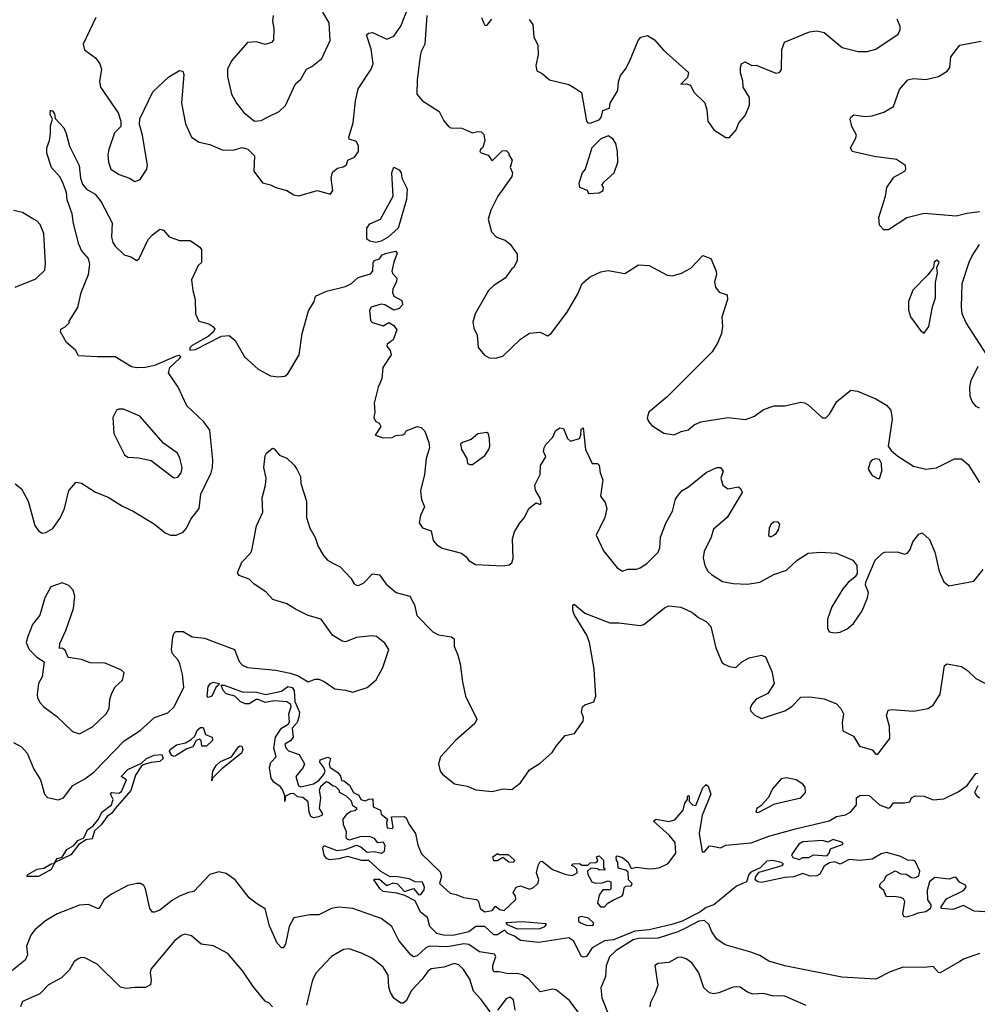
# Model space of a CAD drawing. Extents: x 2133489 to 2292442, y 756223 to 916462.
# Tile 402 of 463: x 2252809 to 2258173, y 879329 to 884842. Entities that reach past the tile are written whole.
import ezdxf

# ---------------------------------------------------------------- set-up
doc = ezdxf.new("R2010")
doc.units = 0

msp = doc.modelspace()

# ---------------------------------------------------------------- linework, layer by layer
at = {"layer": '0CON20XD'}
for points in [[(2253235.4, 884854.6), (2253165.5, 884705), (2253173.3, 884673.3), (2253235, 884628.1), (2253257.8, 884595), (2253268.1, 884565), (2253256.2, 884496.2), (2253261.2, 884465), (2253360.5, 884320.5), (2253376.2, 884275), (2253375.9, 884244.1), (2253340.7, 884209.3), (2253309.6, 884115), (2253304, 884085), (2253306.2, 884045), (2253320, 884005), (2253367.5, 883975), (2253425, 883955.8), (2253455, 883935.8), (2253485, 883947.1), (2253521.8, 884005), (2253526.1, 884025), (2253498.2, 884195), (2253480.6, 884255), (2253483.1, 884286.9), (2253555, 884439.2), (2253645, 884522.5), (2253705, 884558.8), (2253723.3, 884553.3), (2253728.8, 884535), (2253715.8, 884375), (2253738.6, 884258.6), (2253772.5, 884185), (2253815, 884156.5), (2253875, 884143.3), (2253943.4, 884113.4), (2254005, 884112.7), (2254055, 884127.5), (2254088.2, 884118.2), (2254125, 884080), (2254120, 883995), (2254168.7, 883928.7), (2254215, 883918), (2254245, 883902.5), (2254305.6, 883885.6), (2254345, 883862), (2254373.6, 883856.4), (2254475, 883886.2), (2254550, 883865), (2254562.5, 883885), (2254553.8, 883955), (2254561.7, 883988.3), (2254589.3, 884010.7), (2254621.7, 884018.3), (2254640, 884030), (2254647.5, 884055), (2254685, 884072.9), (2254707.6, 884105), (2254707.1, 884135), (2254695, 884161.1), (2254655, 884174), (2254653.1, 884185), (2254676.9, 884265), (2254691.2, 884388.8), (2254705.4, 884455), (2254778.1, 884565), (2254789.4, 884595), (2254777.3, 884677.3), (2254752.5, 884757.5), (2254762.3, 884767.7), (2254785, 884770), (2254865.7, 884734.3), (2254905, 884750), (2254944.7, 884805.3), (2255033.6, 885036.4)], [(2254230, 884865), (2254226.2, 884835), (2254233, 884793), (2254231.7, 884728.3), (2254220, 884715), (2254185, 884703.8), (2254135, 884718), (2254085, 884713.8), (2253995, 884611.2), (2253972.5, 884565), (2253974.3, 884524.3), (2253995.6, 884425.6), (2254024.2, 884375), (2254065, 884322), (2254125, 884273.3), (2254162.4, 884277.6), (2254200.9, 884299.1), (2254262.1, 884327.9), (2254298.8, 884361.2), (2254355, 884482.5), (2254385, 884510), (2254415, 884566.2), (2254445, 884581.2), (2254501.2, 884625), (2254548.1, 884725), (2254542.5, 884825), (2254507.1, 884885)], [(2255090.5, 884865), (2255078.5, 884705), (2255058.2, 884665), (2255052.6, 884637.4), (2255035.5, 884505), (2255034.6, 884425), (2255065, 884388.6), (2255158.5, 884328.5), (2255185, 884276), (2255211.2, 884245), (2255225, 884236.2), (2255285, 884234.2), (2255345, 884208), (2255375, 884216), (2255395, 884213.8), (2255408.8, 884198.8), (2255413.8, 884165), (2255403.6, 884126.4), (2255390, 884115), (2255387.5, 884105), (2255395, 884097.5), (2255433, 884083), (2255455, 884052.5), (2255511.7, 884108.3), (2255535, 884110), (2255550, 884095), (2255550, 884085), (2255567.5, 884055), (2255557.5, 884015), (2255570, 883985), (2255566, 883965), (2255487.1, 883855), (2255448.6, 883775), (2255433.3, 883725), (2255452.5, 883655), (2255480, 883625), (2255528.3, 883608.3), (2255556.2, 883585), (2255595, 883530), (2255596.4, 883493.6), (2255577.5, 883455), (2255565, 883447.5), (2255528, 883395), (2255465, 883354), (2255434.4, 883325.6), (2255360, 883195), (2255348.3, 883148.3), (2255354, 883115), (2255371.2, 883075), (2255377.3, 883007.3), (2255413, 882963), (2255439.5, 882949.5), (2255475, 882946.2), (2255515, 882958.8), (2255615, 883053.3), (2255665, 883086.7), (2255725, 883092.5), (2255765, 883072.5), (2255785, 883082.5), (2255875.7, 883204.3), (2255935, 883307.5), (2255960, 883365), (2256005, 883402.9), (2256065, 883430.6), (2256105, 883438.1), (2256199.2, 883420.8), (2256275, 883470), (2256335.5, 883465.5), (2256435, 883412.5), (2256465, 883408.9), (2256516.1, 883423.9), (2256568.8, 883451.2), (2256635, 883522.5), (2256680, 883505), (2256710, 883435), (2256712, 883415), (2256701.4, 883375), (2256707.1, 883345), (2256727.5, 883317.5), (2256772.5, 883302.5), (2256773.8, 883275), (2256742.7, 883177.3), (2256746.2, 883125), (2256740, 883085), (2256720, 883035), (2256688.3, 882981.7), (2256435, 882731.2), (2256332.5, 882645), (2256323.6, 882613.6), (2256331.7, 882591.7), (2256350.5, 882570.5), (2256416.4, 882526.4), (2256475, 882516.7), (2256515, 882535.8), (2256553.3, 882545), (2256587.3, 882572.7), (2256625, 882590), (2256775.4, 882615.4), (2256875, 882603.1), (2256925, 882621.5), (2256975, 882659.2), (2257035, 882679.4), (2257095, 882680), (2257185, 882700), (2257205, 882697.5), (2257225, 882686), (2257305, 882612.5), (2257325, 882613.3), (2257345, 882632.5), (2257386.7, 882705), (2257465, 882767.5), (2257502.3, 882762.3), (2257605, 882720), (2257665, 882683.3), (2257688, 882655), (2257695.9, 882605.9), (2257673.8, 882455), (2257690.5, 882430.5), (2257727.6, 882397.6), (2257815, 882342.9), (2257885, 882325.6), (2257945, 882333.1), (2258045, 882383.1), (2258084.1, 882384.1), (2258121.7, 882351.7), (2258185, 882250)], [(2255395.8, 884855), (2255407.3, 884827.3), (2255415, 884812.5), (2255425, 884810), (2255454.4, 884845.6)], [(2255662.9, 884842.9), (2255684, 884815), (2255690, 884745), (2255712, 884702), (2255714.3, 884645), (2255700.8, 884585), (2255706.2, 884556.2), (2255735, 884541.2), (2255776.1, 884506.1), (2255885, 884478.8), (2255922.5, 884457.5), (2255956.2, 884435), (2255983.9, 884273.9), (2255992.5, 884265), (2256005, 884263.1), (2256055, 884281.9), (2256067.1, 884295), (2256076, 884334), (2256113.6, 884346.4), (2256116.2, 884375), (2256158.8, 884445), (2256163.3, 884495), (2256175, 884530), (2256202.5, 884565), (2256225, 884607.5), (2256274.3, 884725.7), (2256287.5, 884745), (2256325, 884754), (2256365, 884730), (2256415, 884672), (2256555, 884547.5), (2256550.7, 884519.3), (2256511.7, 884481.7), (2256545, 884483.3), (2256566.4, 884476.4), (2256585, 884437.5), (2256646.1, 884376.1), (2256658.3, 884338.3), (2256663.8, 884275), (2256697.5, 884225), (2256765, 884182.5), (2256785, 884182.5), (2256822.5, 884225), (2256837.5, 884265), (2256872.5, 884305), (2256896.4, 884363.6), (2256896.4, 884406.4), (2256862.5, 884465), (2256859.3, 884499.3), (2256847.5, 884545), (2256847.5, 884575), (2256852.5, 884595), (2256873.6, 884606.4), (2256910, 884585), (2256935, 884587.5), (2257045, 884542.5), (2257065, 884547.5), (2257076.1, 884563.9), (2257078, 884675), (2257093.2, 884716.8), (2257233.6, 884773.6), (2257275, 884779.4), (2257315, 884770.8), (2257416.6, 884686.6), (2257505, 884664.3), (2257555.8, 884664.2), (2257605, 884678), (2257729.5, 884760.5), (2257740, 884785), (2257740, 884805), (2257723.3, 884845)], [(2258185, 883765.7), (2258115, 883756.9), (2258055, 883743.1), (2257875, 883757.5), (2257777.4, 883732.6), (2257676.2, 883665), (2257650, 883665), (2257625, 883692.5), (2257622.2, 883735), (2257659.2, 883855), (2257666.9, 883903.1), (2257705, 883960), (2257766.7, 883995), (2257772.5, 884005), (2257770, 884025), (2257719.7, 884059.7), (2257595, 884076.9), (2257472.5, 884105), (2257462.5, 884125), (2257490.8, 884175), (2257495.8, 884195), (2257470, 884245), (2257461.2, 884285), (2257464.2, 884295.8), (2257480.6, 884309.4), (2257545, 884300), (2257584.1, 884304.1), (2257650, 884325), (2257704.3, 884355.7), (2257737.6, 884452.4), (2257783.8, 884506.2), (2257815, 884513.3), (2257885, 884506.7), (2257955, 884524.4), (2258003.8, 884555), (2258018.6, 884575), (2258024.5, 884635), (2258075, 884700.6), (2258195, 884722.2)], [(2252785, 882243.8), (2252818.8, 882215), (2252856.4, 882146.4), (2252895, 882010), (2252915, 881980), (2252935, 881966.7), (2252955, 881970), (2252995, 881992.5), (2253037.5, 882055), (2253060, 882105), (2253084.1, 882205.9), (2253125, 882252.5), (2253155, 882247.5), (2253235, 882196.7), (2253305, 882169.2), (2253385, 882118), (2253445, 882090), (2253565, 882018), (2253625, 881969.2), (2253655, 881955.7), (2253685, 881955.7), (2253725, 881972), (2253744, 881995), (2253768.8, 882045), (2253814, 882105), (2253824.4, 882185), (2253881.1, 882305), (2253888.8, 882335), (2253890.4, 882375), (2253874, 882544), (2253841.2, 882591.2), (2253745, 882680), (2253696.9, 882785), (2253643.3, 882865), (2253650, 882895), (2253705.4, 882945), (2253711.4, 882955), (2253705, 882962.5), (2253685, 882959.1), (2253565, 882906.2), (2253515, 882893.8), (2253465, 882892.2), (2253435, 882898.1), (2253345, 882954.4), (2253245, 882954.4), (2253139.2, 882959.2), (2253121.2, 882991.2), (2253071.2, 883035), (2253037.5, 883095), (2253040.7, 883109.3), (2253065, 883122.5), (2253087.5, 883145), (2253087.5, 883155), (2253135, 883231.4), (2253154.2, 883315), (2253194.7, 883415), (2253203.1, 883473.1), (2253194.7, 883504.7), (2253155, 883550), (2253140, 883585), (2253110.3, 883700.3), (2253104.3, 883755), (2253076, 883834), (2253071.2, 883875), (2253050, 883935), (2253035, 883962), (2252987.1, 884015), (2252960.8, 884095), (2252961.1, 884125), (2252976, 884165), (2252982.5, 884205), (2252981.7, 884248.3), (2252992.5, 884285), (2252980.8, 884310.8), (2252982.5, 884335), (2252995, 884330), (2253003.8, 884315), (2253008.8, 884288.8), (2253057.4, 884237.4), (2253070, 884205), (2253088.6, 884135), (2253143.1, 884025), (2253149.6, 883955), (2253161.1, 883921.1), (2253182.9, 883892.9), (2253232.5, 883865), (2253265, 883822), (2253328.1, 883705), (2253323.5, 883625), (2253331.8, 883595), (2253345, 883574.3), (2253395, 883526), (2253432.5, 883515), (2253465.8, 883494.2), (2253478, 883505), (2253529.4, 883610.6), (2253552.6, 883637.4), (2253595, 883670), (2253615, 883664), (2253645.8, 883625.8), (2253705, 883605.8), (2253765, 883606.2), (2253819.3, 883569.3), (2253827.5, 883555), (2253827, 883483), (2253810, 883465), (2253772.5, 883385), (2253778.8, 883325), (2253792.5, 883275), (2253794.4, 883195), (2253812.5, 883155), (2253868.7, 883138.7), (2253892, 883125), (2253901.7, 883111.7), (2253894.2, 883095), (2253865, 883068.6), (2253775, 883018.6), (2253761.9, 883005), (2253762.4, 882992.4), (2253795, 882994.7), (2253940.4, 883069.6), (2253983.3, 883073.3), (2254016.6, 883046.6), (2254069.1, 882955), (2254145, 882884.7), (2254215, 882848.8), (2254257.9, 882842.1), (2254294.4, 882845.6), (2254310.7, 882859.3), (2254375.5, 882965), (2254391.1, 883085), (2254427.8, 883212.2), (2254458.8, 883265), (2254466.7, 883295), (2254528.3, 883321.7), (2254635, 883348.5), (2254668.1, 883365), (2254705, 883398.2), (2254775, 883418.5), (2254786.9, 883435), (2254788.9, 883481.1), (2254795.4, 883494.6), (2254825, 883502.9), (2254840, 883525), (2254865, 883535.5), (2254915, 883546), (2254924.2, 883534.2), (2254904.6, 883485), (2254894, 883435), (2254899.2, 883419.2), (2254921.2, 883395), (2254920, 883375), (2254899.2, 883335), (2254897.5, 883315), (2254905, 883294), (2254949.1, 883269.1), (2254953.1, 883245), (2254935, 883225.6), (2254905, 883216.7), (2254855, 883246.4), (2254835, 883249.6), (2254777.9, 883232.1), (2254769.1, 883215), (2254775, 883157.5), (2254785, 883146), (2254845, 883127.5), (2254876.4, 883146.4), (2254905, 883130), (2254921.2, 883105), (2254900.5, 883049.5), (2254867.5, 883025), (2254866.7, 883015), (2254885, 882990), (2254890.8, 882965), (2254843.3, 882895), (2254837.9, 882832.1), (2254817.1, 882785), (2254794, 882695), (2254798, 882645), (2254793.3, 882615), (2254802.5, 882595), (2254823, 882583), (2254832.5, 882565), (2254800, 882515), (2254845, 882500), (2254895, 882502.9), (2254915.7, 882514.3), (2254955, 882516.7), (2254967.5, 882525), (2254975, 882540), (2255035, 882564.2), (2255058.3, 882558.3), (2255078.6, 882538.6), (2255101.2, 882475), (2255104, 882445), (2255085.3, 882384.7), (2255077.5, 882295), (2255053.9, 882203.9), (2255060, 882155), (2255076.1, 882113.9), (2255054.4, 882065.6), (2255046, 882025), (2255065, 881996.2), (2255115, 881980), (2255125.7, 881925), (2255145, 881900.8), (2255175, 881882.9), (2255284.2, 881854.2), (2255310, 881835), (2255325, 881813.3), (2255362.3, 881792.3), (2255515, 881784.2), (2255550.5, 881789.5), (2255565, 881800), (2255574.1, 881825.9), (2255570, 881935), (2255580.8, 881975), (2255608.3, 882021.7), (2255635, 882052.5), (2255662.3, 882107.7), (2255703, 882137), (2255725, 882127.5), (2255730, 882135), (2255725, 882162.5), (2255698.3, 882208.3), (2255694.1, 882235.9), (2255725.4, 882294.6), (2255725.8, 882345), (2255756.2, 882395), (2255744.1, 882424.1), (2255747.5, 882445), (2255757, 882463), (2255795.8, 882504.2), (2255810.7, 882539.3), (2255835, 882557.5), (2255855, 882552.5), (2255878, 882498), (2255895, 882482.5), (2255945, 882497.5), (2255952.5, 882515), (2255955, 882550), (2255965, 882557.5), (2255978.9, 882435), (2256015, 882357.5), (2256045, 882356.7), (2256055, 882347.5), (2256060, 882305), (2256075.9, 882265.9), (2256062, 882175), (2256088.3, 882138.3), (2256098.8, 882105), (2256086.7, 882055), (2256037.5, 881955), (2256078.8, 881868.8), (2256155, 881772), (2256185, 881754), (2256215, 881766), (2256265, 881765.7), (2256285, 881772.9), (2256322.8, 881797.2), (2256385, 881860.6), (2256395.4, 881885), (2256398.2, 881945), (2256427.9, 882022.1), (2256465, 882090), (2256483.1, 882156.9), (2256493.8, 882175), (2256520, 882205), (2256555, 882226.2), (2256655, 882307.5), (2256715, 882334), (2256735, 882334), (2256750, 882315), (2256735.8, 882275), (2256747.5, 882235), (2256775, 882214.3), (2256835, 882226.2), (2256848.8, 882215), (2256855.7, 882195), (2256771.2, 882055), (2256695, 881990), (2256682.2, 881945), (2256643.3, 881865), (2256638.3, 881828.3), (2256646.8, 881786.8), (2256664, 881755), (2256684, 881735), (2256745, 881697.1), (2256805, 881684.5), (2256885, 881680.8), (2256955, 881692.9), (2257034, 881736), (2257105, 881760), (2257164, 881815), (2257225, 881854.2), (2257295, 881860.5), (2257385, 881855.6), (2257475.7, 881815.7), (2257498.8, 881785), (2257499.5, 881740.5), (2257488.3, 881721.7), (2257449.3, 881690.7), (2257420, 881655), (2257357.8, 881555), (2257333.8, 881485), (2257333.3, 881435), (2257342.5, 881415), (2257375, 881408), (2257405, 881412.5), (2257445, 881432), (2257479.8, 881460.2), (2257528.9, 881531.1), (2257558.6, 881605), (2257564.1, 881634.1), (2257547.5, 881675), (2257547.7, 881692.3), (2257600, 881815), (2257642.5, 881855), (2257655, 881860), (2257725, 881862.5), (2257765, 881848.8), (2257782.5, 881855), (2257797.5, 881875), (2257811.7, 881918.3), (2257825.5, 881934.5), (2257845, 881961.2), (2257865, 881968.8), (2257905, 881931.2), (2257935, 881860), (2257958.9, 881755), (2257985.8, 881695), (2258012.7, 881672.7), (2258152.7, 881697.3), (2258206.1, 881763.9)], [(2255995, 883870), (2256055, 883873.3), (2256077.5, 883885), (2256080, 883905), (2256070, 883915), (2256082.5, 883935), (2256138.8, 883985), (2256158.8, 884045), (2256158, 884105), (2256148.8, 884148.8), (2256132.5, 884175), (2256105, 884192), (2256064.3, 884175), (2256013.8, 884125), (2255976.7, 884005), (2255960, 883985), (2255941.2, 883925), (2255944, 883904), (2255988.3, 883888.3), (2255995, 883870)], [(2254805, 883594.1), (2254771.3, 883601.3), (2254754.2, 883614.2), (2254752.9, 883675), (2254770.6, 883699.4), (2254830, 883725), (2254901.9, 883855), (2254893.1, 883985), (2254905, 884016.7), (2254935, 884001.2), (2254946, 883985), (2254950, 883955), (2254978.8, 883895), (2254975.6, 883835), (2254929.4, 883675), (2254872.7, 883625), (2254835, 883602.5), (2254805, 883594.1)], [(2252785, 883344.3), (2252899.3, 883390.7), (2252949.7, 883440.3), (2252954.4, 883475), (2252944.4, 883645), (2252925, 883695.8), (2252905, 883715.7), (2252883, 883727), (2252825, 883762.9), (2252775, 883774.3)], [(2258226.2, 882965), (2258110.6, 883145), (2258089.1, 883195), (2258083.6, 883235), (2258088.5, 883365), (2258127.9, 883485), (2258145, 883520), (2258185, 883583.3)], [(2257875, 883087.5), (2257900.8, 883125), (2257922.7, 883235), (2257938.9, 883285), (2257938.5, 883371.5), (2257950, 883425), (2257946.7, 883455), (2257958.8, 883485), (2257945.9, 883495.9), (2257931.2, 883485), (2257927.5, 883455), (2257896.4, 883413.6), (2257812, 883328), (2257786.7, 883265), (2257786.9, 883215), (2257798.3, 883178.3), (2257855, 883102.5), (2257875, 883087.5)], [(2258185, 882666.7), (2258167, 882677), (2258143.9, 882703.9), (2258133.9, 882733.9), (2258130.8, 882785), (2258138.3, 882821.7), (2258177.3, 882902.7)], [(2253675, 882277.5), (2253695, 882280.8), (2253714.3, 882305), (2253719.4, 882335), (2253707, 882387), (2253693.8, 882415), (2253615, 882471.2), (2253483, 882623), (2253391.5, 882661.5), (2253365, 882661.8), (2253351.4, 882655), (2253331.1, 882615), (2253336.9, 882525), (2253396.7, 882405), (2253415, 882392), (2253475, 882388), (2253545, 882374), (2253665, 882282.5), (2253675, 882277.5)], [(2255330.7, 882350.7), (2255345, 882352), (2255415, 882402.2), (2255437.1, 882435), (2255443.2, 882455), (2255441.5, 882495), (2255435, 882523.3), (2255425, 882531.4), (2255375, 882523.3), (2255338.5, 882491.5), (2255290, 882475), (2255279.2, 882465), (2255284.4, 882435), (2255313.8, 882385), (2255317.5, 882357.5), (2255330.7, 882350.7)], [(2254355, 881541.2), (2254305, 881570.4), (2254228, 881595), (2254188.9, 881638.9), (2254122.1, 881682.1), (2254095, 881710), (2254039.3, 881729.3), (2254030, 881745), (2254053.3, 881805), (2254102.5, 881855), (2254109.5, 881870.5), (2254135, 882008.8), (2254170.4, 882085), (2254166.7, 882165), (2254185.8, 882235), (2254190, 882275), (2254177.1, 882335), (2254185, 882400), (2254192, 882415), (2254225, 882442.5), (2254235, 882440), (2254265, 882403.3), (2254305, 882386.7), (2254347.7, 882347.7), (2254362.5, 882325), (2254382.5, 882285), (2254383.8, 882245), (2254416.4, 882146.4), (2254416.7, 882055), (2254433.8, 881995), (2254465, 881942.5), (2254482.1, 881892.1), (2254511.4, 881841.4), (2254534.3, 881815), (2254559.2, 881800.8), (2254605, 881778), (2254664, 881715), (2254682.9, 881682.9), (2254695, 881676.2), (2254705, 881673.8), (2254735, 881686.2), (2254785, 881738.8), (2254825, 881733.8), (2254862, 881682), (2254918, 881635), (2254995, 881613.8), (2255020.6, 881565), (2255034.3, 881505), (2255123.8, 881413.8), (2255155, 881398.1), (2255227.3, 881387.3), (2255242.5, 881375), (2255242, 881335), (2255264.1, 881284.1), (2255276, 881235), (2255288.9, 881135), (2255306.7, 881055), (2255369.4, 880925), (2255358.3, 880901.7), (2255250.6, 880805), (2255165.7, 880715), (2255154.4, 880675), (2255164.4, 880635), (2255176.9, 880616.9), (2255245, 880562.9), (2255315, 880550.4), (2255365, 880530.5), (2255455, 880520), (2255515, 880534.3), (2255565, 880530.8), (2255615, 880569.2), (2255665, 880640.8), (2255725, 880679.2), (2255791.1, 880738.9), (2255814, 880775), (2255865, 880833.3), (2255916.7, 880845), (2255966.2, 880915), (2255968, 880935), (2255956.2, 880965), (2255961.2, 880995), (2255974.2, 881005.8), (2256025, 881023.3), (2256035.7, 881054.3), (2256027.1, 881205), (2256001.4, 881355), (2255986.1, 881396.1), (2255915, 881511.2), (2255908, 881535), (2255907, 881563), (2255915, 881570), (2255975, 881519.2), (2256115, 881464.2), (2256165, 881465.7), (2256285, 881450), (2256305, 881456.2), (2256421.1, 881548.9), (2256445, 881560.5), (2256512.3, 881552.3), (2256575, 881524.4), (2256610.8, 881495), (2256655, 881471.4), (2256680, 881445), (2256708.1, 881325), (2256742.5, 881245), (2256755, 881234.2), (2256785, 881220), (2256820, 881215), (2256855, 881246), (2256895, 881269.2), (2256965, 881284), (2256986.2, 881275), (2257022.3, 881192.3), (2257036, 881125), (2257000, 881070), (2256935, 881037.5), (2256907.5, 881005), (2256900, 880985), (2256905, 880970), (2256927, 880947), (2256965, 880930), (2257025, 880950), (2257095, 880971.2), (2257135, 880996.2), (2257185, 881048.8), (2257235, 881051.2), (2257315, 881040), (2257385, 881011.2), (2257408.8, 880985), (2257423.8, 880955), (2257416.7, 880905), (2257420.7, 880860.7), (2257479.5, 880829.5), (2257512.5, 880775), (2257585, 880753.3), (2257605, 880730), (2257615, 880730), (2257682.7, 880817.3), (2257682, 880885), (2257664.3, 880945), (2257673.8, 880975), (2257695, 880978.6), (2257815, 880969.4), (2257895, 880986), (2257925, 881003.8), (2257965.6, 881065), (2257988.8, 881225), (2258005, 881236), (2258085, 881221.2), (2258118.8, 881198.8), (2258163.9, 881153.9), (2258257.5, 881105)], [(2257625, 882272.5), (2257638.8, 882315), (2257636.4, 882356.4), (2257625, 882380), (2257605, 882383.3), (2257585, 882376.7), (2257573.8, 882365), (2257562, 882325), (2257585, 882290), (2257615, 882272.5), (2257625, 882272.5)], [(2257015, 881946.7), (2257025, 881951.2), (2257046.2, 881965), (2257060, 881985), (2257067.7, 882017.7), (2257055, 882031.2), (2257031.2, 882028.8), (2257016.7, 882015), (2257008, 881995), (2257003.6, 881953.6), (2257015, 881946.7)], [(2253145, 880844), (2253217.9, 880882.1), (2253294.5, 880955.5), (2253310.6, 880985), (2253314.6, 881035.4), (2253323.6, 881066.4), (2253345, 881106.2), (2253385.6, 881144.4), (2253393.9, 881183.9), (2253379.7, 881199.7), (2253288.3, 881238.3), (2253205, 881241.2), (2253155, 881258.8), (2253081.2, 881271.2), (2253065, 881312.5), (2253045, 881322.5), (2253031.7, 881321.7), (2253035, 881350), (2253067.7, 881422.3), (2253110, 881545), (2253118, 881615), (2253108.3, 881648.3), (2253085, 881673.8), (2253048.3, 881688.3), (2252984.1, 881665.9), (2252951.2, 881605), (2252921.7, 881508.3), (2252882, 881455), (2252855, 881387.5), (2252845.8, 881355), (2252862, 881315), (2252905, 881273.3), (2252947, 881247), (2252935, 881162.5), (2252914, 881125), (2252906.7, 881065), (2252910, 881045), (2252925, 881017.5), (2252943.8, 880995), (2253015, 880942), (2253105, 880856.7), (2253145, 880844)], [(2252774, 880795), (2252820.2, 880770.2), (2252851.4, 880735), (2252889.4, 880645), (2252925.5, 880585), (2252949.2, 880505), (2252965, 880487.5), (2253025, 880473.5), (2253055, 880485.6), (2253106.4, 880553.6), (2253175, 880590.7), (2253225, 880628.5), (2253395.2, 880804.8), (2253485, 880861.1), (2253565, 880935.5), (2253638.3, 880961.7), (2253675.6, 880995), (2253728.2, 881105), (2253720.8, 881175), (2253706, 881236), (2253696.5, 881256.5), (2253665, 881292), (2253660, 881315), (2253666.7, 881385), (2253672.5, 881405), (2253683.6, 881416.4), (2253725, 881416.2), (2253775, 881385.6), (2253845, 881378.5), (2254012.5, 881315), (2254038.3, 881248.3), (2254057.6, 881227.6), (2254084.6, 881214.6), (2254245, 881200.2), (2254323.8, 881183.8), (2254368.4, 881168.4), (2254425, 881134.2), (2254465, 881148.6), (2254485, 881149.4), (2254515, 881137.1), (2254575, 881094.4), (2254635, 881088.1), (2254675, 881076.9), (2254755, 881102.9), (2254805.3, 881144.7), (2254842.7, 881215), (2254877.5, 881315), (2254855, 881351.2), (2254807.7, 881387.7), (2254782.3, 881392.3), (2254695, 881381.9), (2254635, 881358.6), (2254615, 881361.4), (2254561.4, 881395), (2254497.5, 881485), (2254425.8, 881505), (2254355, 881541.2)], [(2253865, 881046), (2253858.6, 881055), (2253865, 881107.8), (2253878.9, 881125), (2253895, 881131.8), (2253926, 881125), (2253923.8, 881115), (2253908, 881102), (2253885, 881054), (2253865, 881046)], [(2258215.8, 879845.8), (2258155, 879850.8), (2258095, 879881.2), (2258035, 879860), (2257970, 879865), (2257970, 879875), (2258000.7, 879919.3), (2258095, 879966.2), (2258110, 879985), (2258106, 879996), (2258072.4, 880012.4), (2258055, 880038.8), (2258045, 880041.2), (2258015, 880029.1), (2257935, 880038.9), (2257904.4, 880015), (2257892, 879965), (2257893.6, 879913.6), (2257912.5, 879885), (2257910, 879865), (2257885, 879846.2), (2257840.3, 879839.7), (2257812.9, 879827.1), (2257775, 879816.7), (2257760.7, 879820.7), (2257756.7, 879835), (2257766.7, 879905), (2257759.3, 879919.3), (2257745, 879927.5), (2257705, 879932.5), (2257665, 879930), (2257650, 879965), (2257627.5, 879985), (2257627.5, 879995), (2257630, 880005), (2257652.5, 880025), (2257661.7, 880048.3), (2257713.6, 880076.4), (2257745, 880060), (2257775, 880056.7), (2257805, 880038.8), (2257823, 880037), (2257845, 880047.5), (2257851.1, 880075), (2257826.9, 880126.9), (2257815, 880134.3), (2257782.5, 880135), (2257745, 880156), (2257665, 880179.5), (2257635, 880171.8), (2257585, 880141.5), (2257515, 880133.1), (2257455, 880140), (2257405, 880114), (2257375, 880126.2), (2257345, 880120), (2257315, 880102.9), (2257291.8, 880058.2), (2257275, 880048.5), (2257236.5, 880046.5), (2257195, 880060.9), (2257145, 880041.8), (2257095, 880038.8), (2256965, 880011.4), (2256944.5, 880014.5), (2256928.8, 880025), (2256932, 880045), (2256951.4, 880068.6), (2257080, 880105), (2257087.5, 880115), (2257075, 880122.5), (2257025, 880134.3), (2256995, 880130), (2256957.7, 880092.3), (2256905, 880068.9), (2256893.5, 880055), (2256880, 880015), (2256825, 879989.4), (2256697.8, 879885), (2256655, 879870.4), (2256619.1, 879845), (2256519.1, 879795), (2256461.4, 879775), (2256335, 879745.7), (2256255, 879738), (2256135, 879689.8), (2256085, 879684), (2256016, 879644), (2255984.1, 879595.9), (2255965, 879593.3), (2255955, 879598.8), (2255912.3, 879682.3), (2255885, 879700), (2255715.5, 879674.5), (2255615.3, 879685.3), (2255580.9, 879710.9), (2255543.8, 879725), (2255525, 879743.8), (2255485, 879716.9), (2255465, 879717.5), (2255415, 879763.8), (2255365, 879764.6), (2255325, 879734.3), (2255235, 879713.6), (2255182.5, 879715), (2255145.8, 879725), (2255107.5, 879765), (2255094.4, 879814.4), (2255053.8, 879845), (2255025, 879907.5), (2254967, 879937), (2254921.4, 879951.4), (2254845, 879961.1), (2254828, 879975), (2254792.5, 880025), (2254795, 880030), (2254825, 880030), (2254865, 879993.3), (2254901.7, 880008.3), (2254925, 880003.3), (2254965, 879960), (2255015, 879976.7), (2255045, 879942.5), (2255056.4, 879943.6), (2255075, 879970), (2255076.2, 879985), (2255065, 880012.5), (2255025, 880013.8), (2254991.2, 880031.2), (2254915, 880044), (2254885, 880042), (2254832.9, 880072.9), (2254765, 880134), (2254726, 880134), (2254645, 880156.2), (2254596.7, 880143.3), (2254545, 880138.4), (2254528.1, 880145), (2254515, 880163.3), (2254507.5, 880202.5), (2254512.5, 880217.5), (2254585, 880189.4), (2254633.3, 880195), (2254695, 880220), (2254720.8, 880210.8), (2254755, 880180), (2254795, 880184.4), (2254835.6, 880174.4), (2254853.6, 880186.4), (2254856.1, 880216.1), (2254846.4, 880236.4), (2254815, 880233.3), (2254796.4, 880256.4), (2254769.2, 880269.2), (2254715, 880266.2), (2254657.5, 880247.5), (2254642.5, 880255), (2254637.5, 880265), (2254640, 880295), (2254624, 880334), (2254621.2, 880365), (2254645, 880397.5), (2254665, 880410), (2254687, 880413), (2254700, 880425), (2254675, 880440), (2254667, 880467), (2254640, 880495), (2254600, 880515), (2254600, 880525), (2254578.3, 880548.3), (2254565, 880550), (2254535, 880572.5), (2254525, 880572.5), (2254494.1, 880545.9), (2254487.5, 880525), (2254494.5, 880485), (2254487.5, 880425), (2254506.2, 880395), (2254500, 880385), (2254482.4, 880377.6), (2254455, 880373.3), (2254440.6, 880380.6), (2254430, 880405), (2254425, 880462.5), (2254395, 880487.5), (2254365, 880491.2), (2254345, 880510), (2254325, 880507.5), (2254297.5, 880495), (2254294, 880465), (2254294, 880496), (2254280.6, 880530.6), (2254267.8, 880547.8), (2254232.7, 880572.7), (2254217.3, 880595), (2254209.1, 880655), (2254216.7, 880683.3), (2254246.7, 880715), (2254233.8, 880763.8), (2254241.8, 880825), (2254275.8, 880874.2), (2254312.6, 880897.4), (2254320, 880910), (2254317.3, 880955), (2254329.5, 880995), (2254327.9, 881007.9), (2254305, 881022.2), (2254235, 881028.5), (2254185, 881019.1), (2254145, 881035.6), (2254134.6, 881035.4), (2254095, 881012.1), (2254071.7, 881011.7), (2254045, 881024.4), (2254015, 881054.6), (2253965, 881066.7), (2253949.5, 881085), (2253937.5, 881115), (2253955, 881115.3), (2254055, 881078.5), (2254135, 881077.3), (2254187.2, 881062.8), (2254275, 881082.9), (2254312.1, 881107.9), (2254335, 881103.5), (2254346.7, 881085), (2254350.9, 881025), (2254376.9, 880965), (2254373.8, 880936.2), (2254363.8, 880906.2), (2254336, 880875), (2254342, 880825), (2254325.4, 880804.6), (2254294.4, 880785), (2254300.6, 880765), (2254315, 880747.1), (2254375, 880726.7), (2254404, 880675), (2254398, 880655), (2254355.8, 880605), (2254371.2, 880551.2), (2254385, 880546.7), (2254455, 880563.3), (2254486, 880584), (2254513.3, 880615), (2254520, 880635), (2254513.3, 880655), (2254491.2, 880685), (2254491.7, 880698.3), (2254535, 880712.5), (2254550, 880705), (2254542.5, 880675), (2254546.4, 880656.4), (2254592.5, 880625), (2254607, 880607), (2254611.7, 880581.7), (2254625, 880580), (2254657.5, 880555), (2254680, 880515), (2254709.3, 880499.3), (2254720, 880475), (2254745, 880467.5), (2254765, 880477.5), (2254788.3, 880478.3), (2254790, 880435), (2254830, 880415), (2254833.9, 880393.9), (2254870, 880365), (2254863.3, 880345), (2254867, 880317), (2254895, 880312.5), (2254901.7, 880318.3), (2254891.7, 880378.3), (2254965, 880380), (2254975, 880372.5), (2254991.2, 880335), (2255025.6, 880285.6), (2255039.7, 880219.7), (2255060.9, 880170.9), (2255165, 880070)], [(2253675, 880717.1), (2253662, 880722), (2253649.4, 880745), (2253652, 880755), (2253688.3, 880781.7), (2253738.1, 880791.9), (2253769.4, 880810.6), (2253789.8, 880830.2), (2253806, 880865), (2253821.7, 880878.3), (2253837.8, 880877.8), (2253850.3, 880840.3), (2253888.1, 880825), (2253890, 880805), (2253855, 880774.4), (2253830, 880775), (2253826, 880805), (2253815, 880813.3), (2253798.8, 880805), (2253778.8, 880771.2), (2253745, 880760), (2253685, 880721.4), (2253675, 880717.1)], [(2253885, 880580), (2253891.4, 880635), (2253909.4, 880665), (2253935, 880687.5), (2253996.1, 880713.9), (2254035, 880771.2), (2254045, 880776.7), (2254053.8, 880773.8), (2254059.2, 880755), (2254052, 880735), (2253942.4, 880647.6), (2253887.5, 880592.5), (2253885, 880580)], [(2252915, 880044.6), (2252850, 880045), (2252856, 880055), (2252907.5, 880085), (2252945, 880091.1), (2252985, 880114.4), (2253003.4, 880116.8), (2253006.7, 880123.2), (2253020, 880145), (2253047, 880153), (2253074.4, 880195), (2253112.1, 880217.9), (2253135, 880246.5), (2253169.1, 880260.9), (2253189.1, 880305), (2253221.9, 880328.1), (2253250.6, 880365), (2253270, 880405), (2253324.6, 880445.4), (2253332.1, 880475), (2253318.8, 880505), (2253326, 880514), (2253365, 880511.1), (2253378.9, 880521.1), (2253408.6, 880585), (2253377.5, 880605), (2253415, 880642.9), (2253491.7, 880678.3), (2253520, 880705), (2253562.9, 880722.9), (2253605, 880727.5), (2253612.5, 880705), (2253595, 880688.6), (2253545, 880682.3), (2253501.1, 880668.9), (2253490.2, 880659.8), (2253458.6, 880611.4), (2253432.2, 880525), (2253344.4, 880425), (2253325, 880398.9), (2253299.6, 880380.4), (2253265, 880333.6), (2253229.1, 880300.9), (2253214.5, 880255.5), (2253180.7, 880249.3), (2253139.1, 880220.9), (2253095, 880165.6), (2253006.7, 880123.2), (2253003.4, 880116.8), (2252986.2, 880083.8), (2252915, 880044.6)], [(2255165, 880070), (2255172.3, 880045), (2255160, 880005), (2255220.3, 879950.3), (2255255, 879944.4), (2255295, 879927.1), (2255368.8, 879915), (2255380, 879905), (2255388.9, 879865), (2255415, 879845.6), (2255455, 879853.8), (2255475, 879877.5), (2255499.3, 879859.3), (2255523.6, 879853.6), (2255587.5, 879915), (2255586.7, 879935), (2255572.5, 879955), (2255590, 879985), (2255615, 879991.2), (2255665, 879972.5), (2255687.2, 879982.8), (2255712, 880005), (2255717.5, 880025), (2255703.3, 880065), (2255712.5, 880105), (2255725, 880127.5), (2255735, 880130), (2255793, 880083), (2255867.5, 880055), (2255905, 880050), (2255932.5, 880065), (2255930, 880085), (2255915, 880100), (2255900, 880105), (2255910, 880115), (2255945, 880117.5), (2255958.3, 880108.3), (2255991.7, 880108.3), (2256005, 880120), (2256037, 880123), (2256048.3, 880131.7), (2256040, 880155), (2256055, 880160), (2256080, 880135), (2256080, 880095), (2256088.3, 880081.7), (2256055, 880080), (2256047, 880087), (2256008.3, 880091.7), (2255990, 880075), (2255992.5, 880055), (2256014.1, 880014.1), (2256035, 880006.7), (2256071.7, 880008.3), (2256105, 880020), (2256120, 880015), (2256120, 879975), (2256115, 879970), (2256075, 879970), (2256055, 879940), (2256046.2, 879895), (2256063.3, 879875), (2256085, 879874), (2256104.2, 879895.8), (2256135.9, 879914.1), (2256182.5, 879935), (2256190, 879945), (2256195, 879980), (2256205, 879990), (2256235, 879992.5), (2256240, 880005), (2256220, 880025), (2256218.3, 880068.3), (2256205, 880080), (2256161.7, 880091.7), (2256160, 880125), (2256153, 880133), (2256150, 880155), (2256155, 880160), (2256185, 880150), (2256216.7, 880125), (2256235, 880090), (2256265, 880096.2), (2256335, 880086.9), (2256365, 880089.2), (2256395, 880094), (2256442, 880118), (2256484.3, 880175), (2256480.5, 880235), (2256446.2, 880276.2), (2256360, 880355), (2256373.9, 880366.1), (2256445, 880351.4), (2256479.1, 880360.9), (2256526, 880415), (2256534.2, 880455), (2256550, 880475), (2256550, 880495), (2256555, 880497.5), (2256560, 880495), (2256560, 880465), (2256577.5, 880445), (2256597.3, 880442.7), (2256635, 880540), (2256655, 880560), (2256665, 880550), (2256681.2, 880505), (2256632.5, 880387.5), (2256616, 880285), (2256632, 880182), (2256645, 880183.3), (2256673.9, 880216.1), (2256690, 880215), (2256733.9, 880203.9), (2256765, 880219.2), (2256906.7, 880233.3), (2257005, 880269.5), (2257155, 880312), (2257343.2, 880356.8), (2257385, 880380.8), (2257435, 880389.2), (2257465, 880407.1), (2257495.7, 880445), (2257495.6, 880485), (2257515, 880497.7), (2257565, 880499.3), (2257625, 880446.5), (2257673, 880427), (2257685, 880430), (2257703.6, 880456.4), (2257765, 880456.2), (2257795, 880462.5), (2257803.8, 880485), (2257824.6, 880495.4), (2257875, 880494.5), (2257925, 880474.4), (2257985, 880478.5), (2258065, 880518.9), (2258115.3, 880554.7), (2258165, 880621.2), (2258175, 880623.3)], [(2256945, 880403.3), (2257039.2, 880450.8), (2257185, 880484), (2257210, 880515), (2257208.8, 880545), (2257195, 880561.2), (2257157.5, 880585), (2257105, 880596.2), (2257075, 880591.2), (2257026.7, 880535), (2257003.9, 880486.1), (2256960, 880440), (2256937.5, 880425), (2256932.5, 880405), (2256945, 880403.3)], [(2258175, 880552.5), (2258157.8, 880515), (2258168, 880498), (2258185, 880485.5)], [(2257175, 880140), (2257195, 880151.2), (2257228.8, 880151.2), (2257255, 880165.8), (2257330.5, 880159.5), (2257343.8, 880175), (2257350, 880200), (2257422.5, 880225), (2257417.5, 880235), (2257365, 880250.8), (2257335, 880236), (2257305, 880246.4), (2257195, 880238.5), (2257173.5, 880225), (2257132.5, 880165), (2257140, 880150), (2257175, 880140)], [(2255575, 880122.5), (2255550, 880125), (2255515, 880150), (2255485, 880132.5), (2255465, 880132.5), (2255460, 880155), (2255485, 880172.5), (2255495, 880167.5), (2255545, 880167.5), (2255580, 880135), (2255575, 880122.5)], [(2255949.5, 879269.5), (2255889.6, 879349.6), (2255815, 879409.2), (2255795, 879413.1), (2255725, 879398.9), (2255660.2, 879470.2), (2255625, 879493.7), (2255595, 879501), (2255545, 879498.9), (2255495, 879510), (2255465, 879510), (2255458.6, 879525), (2255460, 879545), (2255475.9, 879595.9), (2255468.6, 879608.6), (2255385, 879621.8), (2255325, 879663.3), (2255296.7, 879666.7), (2255205, 879650.7), (2255105, 879654.2), (2255085, 879644.7), (2255035, 879599.2), (2255015, 879594.6), (2255000, 879605), (2254933.5, 879685), (2254893.5, 879765), (2254835, 879809.1), (2254675, 879865.5), (2254596.8, 879873.2), (2254555, 879865.8), (2254485, 879830), (2254435, 879830), (2254345, 879813.3), (2254318.2, 879765), (2254297.9, 879665), (2254285, 879645.7), (2254275, 879644.3), (2254251, 879671), (2254208, 879768), (2254185, 879864), (2254135, 879892.5), (2254094, 879925), (2254016.3, 880026.3), (2253965, 880061.9), (2253925, 880069.5), (2253875, 880055.6), (2253785, 879960), (2253754.5, 879955.5), (2253705, 879933.3), (2253665, 879911.1), (2253595, 879856.5), (2253565, 879844.3), (2253553.8, 879845), (2253539.1, 879865), (2253514.7, 879974.7), (2253505, 879994.2), (2253486.7, 880005), (2253465, 880005.5), (2253415, 879993.6), (2253324.2, 879945), (2253283.1, 879915), (2253255, 879865.8), (2253245, 879864.4), (2253195, 879886.9), (2253145, 879883.3), (2253019.2, 879835), (2252953.7, 879796.4), (2252893.8, 879746.2), (2252871.8, 879715), (2252847.3, 879655), (2252852.9, 879605), (2252840, 879575), (2252737.1, 879492.9)], [(2256015, 879770), (2256023.3, 879775), (2256023.3, 879785), (2255995, 879810), (2255955, 879820), (2255940, 879815), (2255940, 879795), (2255950, 879785), (2255985, 879771.4), (2256015, 879770)], [(2255595, 879751.5), (2255725, 879753.3), (2255750, 879765), (2255760, 879775), (2255755, 879780), (2255625, 879790), (2255532.5, 879785), (2255540, 879775), (2255595, 879751.5)], [(2258185, 879612.5), (2258095, 879581.8), (2258075, 879568.4), (2257965, 879505.6), (2257955, 879506), (2257925, 879540), (2257875, 879534.4), (2257757, 879537), (2257685, 879510.6), (2257605, 879469.4), (2257415, 879481.2), (2257094.7, 879544.7), (2257005, 879570.8), (2256955, 879601.5), (2256905, 879621.3), (2256760.9, 879660.9), (2256715, 879692.5), (2256685.3, 879735.3), (2256668.7, 879775), (2256645, 879798), (2256612.5, 879795), (2256539, 879755), (2256496.3, 879733.7), (2256385, 879698.9), (2256275, 879696.3), (2256245, 879689.7), (2256149.7, 879630.3), (2256113.8, 879595), (2256095, 879543.3), (2256090.9, 879485), (2256065, 879420), (2256069.5, 879365), (2256102.6, 879285)], [(2254225, 879314), (2254205, 879336.7), (2254185, 879346.7), (2254117.6, 879427.6), (2254059.4, 879515), (2253975, 879612.5), (2253895, 879656.2), (2253825, 879666), (2253771.2, 879711.2), (2253735, 879721.2), (2253715, 879714.2), (2253679.2, 879685), (2253544.2, 879525.8), (2253540, 879505), (2253546.7, 879465), (2253541.7, 879438.3), (2253515, 879422.5), (2253455, 879423.3), (2253405, 879416.7), (2253375, 879423.8), (2253243.6, 879553.6), (2253175, 879589.2), (2253155, 879590.8), (2253140, 879585), (2253115, 879568.8), (2253089.1, 879520.9), (2253043.4, 879476.6), (2252971.7, 879438.3), (2252922.8, 879387.2), (2252824.3, 879345), (2252813.1, 879315)], [(2255445, 879287.3), (2255394.7, 879354.7), (2255351.2, 879401.2), (2255329.9, 879469.9), (2255295, 879523.3), (2255269.4, 879549.4), (2255245, 879557.5), (2255185, 879536.6), (2255115, 879527.5), (2255095, 879512.7), (2255062.1, 879467.9), (2255004, 879406), (2254975, 879348), (2254957.5, 879335), (2254945, 879334.2), (2254905, 879362.5), (2254885.6, 879395), (2254876.2, 879425), (2254872.5, 879492.5), (2254846.1, 879536.1), (2254785, 879585.7), (2254724.5, 879614.5), (2254655, 879640), (2254622.5, 879635), (2254555, 879595.8), (2254470.8, 879505), (2254449.2, 879465), (2254415, 879323.3)], [(2257215, 879322.2), (2257095, 879374.6), (2257025, 879376.5), (2256975, 879388.5), (2256915, 879385.7), (2256885, 879395.7), (2256845, 879424), (2256827, 879427), (2256805, 879424.2), (2256725, 879392.9), (2256695, 879387.5), (2256673.3, 879393.3), (2256640.4, 879420.4), (2256613.9, 879503.9), (2256575, 879560.8), (2256543, 879583), (2256515, 879592), (2256495, 879590.8), (2256445, 879562.5), (2256385, 879556.2), (2256367.5, 879545), (2256383.8, 879435), (2256369.1, 879390.9), (2256341.7, 879338.3), (2256339.4, 879315)], [(2255585.5, 879295), (2255574.5, 879354.5), (2255555, 879369.2), (2255535, 879358.6), (2255485, 879295.5)]]:
    msp.add_lwpolyline(points, dxfattribs=at)

doc.saveas('drawing.dxf')
